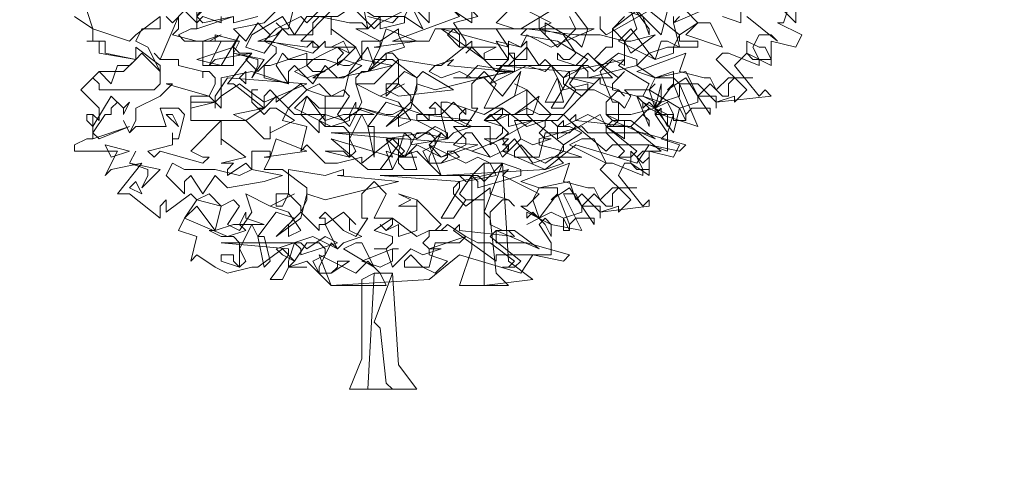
# Model space of a CAD drawing. Header units: millimetres. Extents: x 4234 to 4704, y 1542 to 2004.
# Tile 257 of 271: x 4571 to 4587, y 1844 to 1852. Entities that reach past the tile are written whole.
import ezdxf

# ---------------------------------------------------------------- set-up
doc = ezdxf.new("R2010")
doc.units = ezdxf.units.MM
doc.linetypes.add('DASHED', pattern=[19.05, 12.7, -6.35])
doc.layers.add('BOD', color=40, linetype='Continuous')
doc.layers.add('DIMENSIONS', color=7, linetype='Continuous')

# ---------------------------------------------------------------- blocks, each defined once
blk = doc.blocks.new('A$Cf9015526')
at = {"color": 116, "lineweight": 0, "true_color": 0x136734}
for points in [[(2.6649, 1.3991), (2.6427, 1.3324), (2.6204, 1.3324), (2.7093, 1.288), (2.6871, 1.2436), (2.5982, 1.2658), (2.5982, 1.177), (2.5094, 1.2214), (2.465, 1.177), (2.5538, 1.0659), (2.576, 1.0882), (2.5982, 1.0659), (2.3984, 1.0437), (2.3984, 1.0215), (2.3984, 1.0659), (2.3318, 1.0659), (2.3095, 1.1104), (2.2651, 1.1104), (2.3318, 0.9549), (2.1985, 0.9993), (2.1985, 1.0215), (2.1763, 0.9993), (2.2207, 0.9327), (2.2207, 0.8661), (2.1541, 0.8883), (2.1097, 0.8217), (1.8876, 0.8883), (1.7766, 0.7995), (1.3991, 0.7773), (1.3102, 0.8661), (1.2436, 0.8439), (1.2658, 0.8661), (1.2214, 0.9105), (1.1104, 0.8217), (1.1104, 0.8439), (1.0215, 0.8217), (0.9771, 0.8217), (0.9105, 0.8883), (0.8883, 0.8661), (0.9105, 0.9549), (0.8217, 0.9771), (0.8439, 1.0215), (0.9105, 1.0882), (0.8883, 1.1104), (0.7995, 1.0437), (0.7995, 1.0659), (0.7773, 1.0882), (0.755, 1.0659), (0.755, 1.0215), (0.644, 1.1104), (0.6218, 1.1104), (0.7106, 1.2214), (0.5774, 1.1992), (0.5552, 1.177), (0.5996, 1.2658), (0.4664, 1.2658), (0.4441, 1.288), (0.4886, 1.3102), (0.5108, 1.3102), (0.5108, 1.3991)], [(1.71, 1.3768), (1.7988, 1.3324), (1.7544, 1.3102), (1.821, 1.2436), (1.8876, 1.3102), (1.8654, 1.3546)], [(1.9764, 1.3546), (1.9764, 1.3102), (1.9986, 1.288), (2.1541, 1.3768), (2.2651, 1.288), (2.3318, 1.3324), (2.2873, 1.3768)], [(2.5094, 1.3546), (2.6204, 1.2658), (2.5982, 1.288), (2.5538, 1.288), (2.5316, 1.2436), (2.5538, 1.1992), (2.5538, 1.177), (2.4428, 1.2214), (2.4206, 1.2214), (2.3984, 1.1992), (2.5094, 1.0882), (2.465, 1.0437), (2.465, 1.0659), (2.3984, 1.0437), (2.3318, 1.1104), (2.3095, 1.1104), (2.2873, 1.1548), (2.1763, 1.1326), (2.1541, 1.0882), (2.1763, 1.0215), (2.2429, 1.1104), (2.2873, 0.9993), (2.2873, 0.9771), (2.2429, 0.9771), (2.2429, 0.9993), (2.2207, 1.0437), (2.1763, 1.0215), (2.1985, 0.9993), (2.1541, 1.0215), (2.1319, 0.9993), (2.1541, 1.0215), (2.1097, 1.0659), (2.1319, 1.0659), (2.1541, 1.1104), (2.0431, 1.177), (2.0653, 1.1992), (1.8654, 1.1548), (1.8432, 1.1326), (1.8432, 1.1104), (1.9098, 1.0659), (1.9764, 1.1326), (1.9764, 1.1104), (2.0431, 1.0882), (2.0653, 1.0659), (2.0431, 1.0882), (1.9986, 1.0437), (1.9986, 0.9993), (2.0431, 0.9771), (2.0875, 0.9771), (2.1763, 0.9105), (2.0209, 0.9771), (1.9986, 0.9549), (2.1097, 0.8661), (2.0875, 0.8439), (2.0431, 0.8439), (2.0653, 0.8661), (1.9986, 0.9327), (1.932, 0.9327), (1.9098, 0.9549), (1.7544, 0.9105), (1.7544, 0.8883), (1.8432, 0.8661), (1.7766, 0.8217), (1.7322, 0.8439), (1.6877, 0.8439), (1.6655, 0.8439), (1.6655, 0.8661), (1.6877, 0.8883), (1.7322, 0.8439), (1.7544, 0.8439), (1.7766, 0.9327), (1.8654, 0.9327), (1.8876, 0.9549), (1.8432, 0.9993), (1.821, 0.9771), (1.7766, 0.9771), (1.7988, 0.9993), (1.71, 1.0882), (1.71, 0.9993), (1.7322, 0.9771), (1.6433, 0.9549), (1.6433, 0.9993), (1.5989, 0.9771), (1.5767, 0.9993), (1.5989, 0.9771), (1.6211, 0.9993), (1.6211, 1.0215), (1.5545, 1.0215), (1.5989, 1.1104), (1.5545, 1.1548), (1.5101, 1.1104), (1.5101, 1.0215), (1.5323, 1.0215), (1.4879, 0.9549), (1.4435, 0.9771), (1.3768, 1.0437), (1.3546, 1.0215), (1.3768, 1.0215), (1.3768, 0.9993), (1.3546, 0.9993), (1.3546, 0.9771), (1.288, 1.0437), (1.3102, 1.0882), (1.3102, 1.1326), (1.2214, 1.1992), (1.1548, 1.1992), (1.177, 1.2436), (1.177, 1.2658), (1.1104, 1.2658), (1.1104, 1.1992), (1.0882, 1.2436), (1.0215, 1.177), (1.0215, 1.1992), (1.0437, 1.2214), (1.0215, 1.2436), (0.9993, 1.2436), (1.0882, 1.2436), (0.9993, 1.3102), (0.9993, 1.288), (0.9993, 1.3546)], [(0.9993, 1.3768), (0.8883, 1.2658), (0.9327, 1.2658), (0.9549, 1.2436), (0.9327, 1.2214), (0.7773, 1.2658), (0.755, 1.2658), (0.7328, 1.2658), (0.7995, 1.288), (0.8217, 1.3102), (0.7995, 1.3324), (0.8217, 1.3102), (0.8439, 1.3102), (0.8661, 1.3991)], [(1.0882, 1.3768), (1.1548, 1.3102), (1.177, 1.3324), (1.177, 1.3546), (1.177, 1.3324), (1.2658, 1.3768)], [(2.2651, 1.3546), (2.2429, 1.3324), (2.2651, 1.2436), (2.2207, 1.2658), (2.1985, 1.2658), (2.1763, 1.1992), (2.1541, 1.2214), (2.1097, 1.177), (2.1763, 1.1326), (2.2429, 1.1326), (2.2651, 1.1104), (2.2651, 1.0659), (2.1985, 1.0437), (2.1763, 1.0215), (2.1763, 0.9993), (2.2429, 0.9993), (2.2207, 0.9327), (2.1985, 0.9105), (2.2651, 0.8883), (2.2429, 0.8439), (2.1541, 0.8661), (2.1541, 0.7773), (2.0875, 0.8217), (2.0653, 0.8217), (2.0431, 0.7773), (2.1319, 0.6662), (2.1541, 0.6884), (2.1541, 0.6662), (1.9764, 0.644), (1.9764, 0.6218), (1.9764, 0.6662), (1.9098, 0.6662), (1.8876, 0.7106), (1.8432, 0.7106), (1.9098, 0.5774), (1.7988, 0.5996), (1.7766, 0.6218), (1.7544, 0.5996), (1.7988, 0.533), (1.7988, 0.4886), (1.7322, 0.4886), (1.6877, 0.4219), (1.4657, 0.4886), (1.3546, 0.3997), (0.9993, 0.3775), (0.9105, 0.4664), (0.8439, 0.4441), (0.8661, 0.4664), (0.8217, 0.5108), (0.7328, 0.4441), (0.7106, 0.4441), (0.6218, 0.4219), (0.5774, 0.4441), (0.5108, 0.4886), (0.4886, 0.4664), (0.5108, 0.5552), (0.4441, 0.5774), (0.4664, 0.6218), (0.5108, 0.6884), (0.4886, 0.7106), (0.3997, 0.644), (0.3997, 0.6662), (0.3997, 0.6884), (0.3775, 0.6662), (0.3775, 0.6218), (0.2665, 0.7106), (0.2221, 0.7106), (0.3109, 0.8217), (0.1999, 0.7995), (0.1777, 0.7773), (0.2221, 0.8661), (0.0666, 0.8661), (0.0666, 0.8883), (0.111, 0.9105), (0.1332, 0.9105), (0.1332, 0.9993), (0.1554, 0.9771), (0.1554, 0.9993), (0.1554, 1.0215), (0.0888, 1.0882), (0.1554, 1.1548), (0.2443, 1.1548), (0.2887, 1.1992), (0.1554, 1.2214), (0.1554, 1.2658), (0.111, 1.2658), (0.1332, 1.2658), (0.1332, 1.3102), (0.0666, 1.3546)], [(1.4435, 1.3768), (1.5101, 1.3324), (1.5101, 1.3768)], [(1.6433, 1.3768), (1.5989, 1.3324), (1.6655, 1.3102), (1.4435, 1.3102), (1.4213, 1.288), (1.4657, 1.2436), (1.5989, 1.2436), (1.5545, 1.2214), (1.5545, 1.1992), (1.5989, 1.1548), (1.6433, 1.1992), (1.6433, 1.2214), (1.6655, 1.2214), (1.6655, 1.1548), (1.5989, 1.1548), (1.5101, 1.2436), (1.4879, 1.2214), (1.5101, 1.2436), (1.5101, 1.2658), (1.3991, 1.177), (1.3768, 1.177), (1.3546, 1.1548), (1.3991, 1.1326), (1.4657, 1.1548), (1.5101, 1.1326), (1.5545, 1.1326), (1.6211, 1.0659), (1.6877, 1.1548), (1.6655, 1.0659), (1.5545, 0.9993), (1.4213, 1.0437), (1.3991, 1.0437), (1.3991, 0.9993), (1.3102, 0.9993), (1.3102, 0.9771), (1.3991, 0.9327), (1.3546, 0.8883), (1.3991, 0.8439), (1.4879, 0.8883), (1.4879, 0.9105), (1.4435, 0.9549), (1.5767, 0.9549), (1.5767, 0.9105), (1.5767, 0.8883), (1.7322, 0.9771), (1.8432, 0.8883), (1.9098, 0.9327), (1.8654, 0.9549), (1.8432, 0.9549), (1.821, 0.9549), (1.8432, 0.9771), (1.8432, 0.9549), (1.932, 0.9993), (2.0209, 0.9549), (2.0431, 0.9771), (2.0431, 1.0437), (1.9542, 1.0882), (1.932, 1.0882), (1.9542, 1.1104), (1.8654, 1.1326), (2.0209, 1.1326), (1.932, 1.2214), (1.8876, 1.177), (1.821, 1.1992), (1.821, 1.2214), (1.8432, 1.1992), (1.8654, 1.1992), (1.8876, 1.2214), (1.8432, 1.288), (1.7544, 1.3102), (1.71, 1.3102), (1.6877, 1.3102), (1.7988, 1.3768)], [(1.7544, 1.3546), (1.7544, 1.3102), (1.7766, 1.288), (1.7766, 1.3102), (1.7766, 1.3324), (1.8876, 1.2658), (1.9098, 1.2436), (1.932, 1.3102), (1.8654, 1.3991)], [(2.2207, 1.3768), (2.1985, 1.288), (2.1097, 1.3768), (2.0209, 1.3102), (2.0209, 1.2436), (1.9986, 1.2436), (1.9542, 1.1992), (2.0431, 1.1326), (2.0653, 1.1548), (2.0209, 1.1104), (2.0209, 1.0882), (2.1097, 1.0659), (2.1541, 0.9549), (2.1541, 0.9771), (2.1319, 0.9993), (2.0875, 0.9549), (2.1985, 0.8661), (2.1763, 0.8661), (2.1319, 0.8661), (2.1097, 0.8439), (2.1319, 0.7995), (2.1319, 0.7773), (2.0209, 0.8217), (1.9986, 0.8217), (1.9764, 0.7995), (2.0875, 0.6884), (2.0431, 0.644), (2.0431, 0.6662), (1.9764, 0.644), (1.9098, 0.7106), (1.8876, 0.6884), (1.8654, 0.755), (1.7544, 0.7328), (1.7322, 0.6884), (1.7544, 0.6218), (1.821, 0.7106), (1.8654, 0.5996), (1.8654, 0.5774), (1.8432, 0.5774), (1.8432, 0.6218), (1.7988, 0.644), (1.7544, 0.6218), (1.7766, 0.5996), (1.7544, 0.6218), (1.71, 0.5996), (1.7544, 0.6218), (1.6877, 0.6662), (1.71, 0.6662), (1.7544, 0.7106), (1.6211, 0.7773), (1.6433, 0.7995), (1.4657, 0.755), (1.4435, 0.7328), (1.4435, 0.7106), (1.4879, 0.6662), (1.5767, 0.7328), (1.5767, 0.7106), (1.6433, 0.6884), (1.6655, 0.6662), (1.6433, 0.6884), (1.6211, 0.6884), (1.5767, 0.644), (1.5767, 0.5996), (1.6211, 0.5774), (1.6655, 0.5774), (1.7544, 0.5108), (1.5989, 0.5774), (1.5767, 0.5552), (1.6877, 0.4664), (1.6655, 0.4441), (1.6211, 0.4441), (1.6433, 0.4441), (1.6655, 0.4664), (1.5767, 0.533), (1.5323, 0.533), (1.4879, 0.5552), (1.3546, 0.5108), (1.3546, 0.4886), (1.4213, 0.4664), (1.3768, 0.4219), (1.3324, 0.4441), (1.288, 0.4441), (1.2658, 0.4441), (1.2658, 0.4664), (1.288, 0.4886), (1.3324, 0.4441), (1.3546, 0.4441), (1.3768, 0.533), (1.4657, 0.533), (1.4879, 0.5552), (1.4213, 0.5996), (1.3991, 0.5774), (1.3768, 0.5774), (1.3991, 0.5996), (1.3102, 0.6884), (1.3102, 0.5996), (1.3102, 0.5774), (1.2436, 0.5552), (1.2436, 0.5996), (1.1992, 0.5774), (1.177, 0.5996), (1.1992, 0.5774), (1.2214, 0.5996), (1.2214, 0.6218), (1.1548, 0.6218), (1.1992, 0.7106), (1.1548, 0.755), (1.1104, 0.7106), (1.1104, 0.6218), (1.1326, 0.6218), (1.0882, 0.5552), (1.0437, 0.5774), (0.9771, 0.644), (0.9549, 0.6218), (0.9771, 0.6218), (0.9771, 0.5996), (0.9549, 0.5996), (0.9549, 0.5774), (0.8883, 0.644), (0.9105, 0.6884), (0.9105, 0.7328), (0.8217, 0.7995), (0.755, 0.7995), (0.7773, 0.8439), (0.7773, 0.8661), (0.7106, 0.8661), (0.7106, 0.7995), (0.6884, 0.8217), (0.6218, 0.7773), (0.6218, 0.7995), (0.644, 0.8217), (0.6218, 0.8217), (0.5996, 0.8217), (0.6884, 0.8439), (0.5996, 0.9105), (0.5996, 0.8883), (0.5996, 0.9327), (0.5996, 0.9549), (0.5996, 0.9771), (0.4886, 0.8661), (0.533, 0.8439), (0.5552, 0.8439), (0.533, 0.8217), (0.3775, 0.8661), (0.3553, 0.8439), (0.3331, 0.8661), (0.4219, 0.8883), (0.4219, 0.9105), (0.4219, 0.9327), (0.4219, 0.9105), (0.4441, 0.9105), (0.4664, 0.9993), (0.4441, 1.0215), (0.3775, 1.0215), (0.3997, 0.9549), (0.2887, 0.9549), (0.2665, 0.9327), (0.2443, 0.9771), (0.2665, 0.9327), (0.2887, 0.9771), (0.2887, 1.0215), (0.3775, 1.0659), (0.4219, 1.1104), (0.3997, 1.1104), (0.5552, 1.0659), (0.5774, 1.1104), (0.5774, 1.1326), (0.5552, 1.1548), (0.533, 1.1548), (0.533, 1.1326), (0.533, 1.1548), (0.4441, 1.177), (0.4441, 1.1992), (0.3775, 1.1992), (0.3553, 1.2214), (0.3775, 1.1992), (0.4441, 1.3546), (0.4441, 1.3324), (0.4441, 1.3102), (0.4219, 1.288), (0.5108, 1.2658), (0.533, 1.2658), (0.5996, 1.288), (0.5552, 1.2658), (0.533, 1.2658), (0.533, 1.2436), (0.533, 1.177), (0.644, 1.177), (0.644, 1.2436), (0.6662, 1.2214), (0.7106, 1.2214), (0.6884, 1.1992), (0.7328, 1.1548), (0.7995, 1.2214), (0.7995, 1.2436), (0.755, 1.2658), (0.7773, 1.288), (0.7328, 1.3324), (0.6884, 1.2658), (0.644, 1.3102), (0.755, 1.3324), (0.8217, 1.3991)], [(0.9993, 1.4213), (0.9105, 1.3324), (0.8883, 1.3546), (0.7995, 1.3102), (0.755, 1.2658), (0.9105, 1.2436), (0.9327, 1.2658), (0.9327, 1.2436), (0.9549, 1.2436), (0.9771, 1.2658), (0.9771, 1.2436), (0.9993, 1.2436), (1.0437, 1.2658), (1.0659, 1.2214), (1.0215, 1.2436), (0.9771, 1.2214), (0.9327, 1.1992), (0.9105, 1.177), (0.9327, 1.1548), (0.9771, 1.1548), (0.9105, 1.1326), (0.8661, 1.1548), (0.9105, 1.177), (0.9105, 1.2214), (0.7773, 1.177), (0.755, 1.177), (0.755, 1.1326), (0.8439, 1.1104), (0.7106, 1.1548), (0.5996, 1.1326), (0.5996, 1.0215), (0.5552, 1.0659), (0.4886, 1.0659), (0.4886, 0.9771), (0.6884, 0.9771), (0.755, 0.9105), (0.7773, 0.9105), (0.7773, 0.9549), (0.7773, 0.9327), (0.8661, 0.9771), (0.7995, 1.0215), (0.7773, 1.0215), (0.755, 0.9993), (0.7106, 1.0437), (0.7106, 1.0882), (0.7328, 1.0882), (0.7106, 1.0882), (0.7106, 1.0437), (0.7328, 1.0215), (0.755, 1.0215), (0.7995, 1.0659), (0.8661, 0.9993), (0.9771, 0.9993), (0.9771, 1.0659), (1.0215, 1.0659), (1.0437, 1.0659), (1.0659, 1.1548), (1.1326, 1.2436), (1.1548, 1.177), (1.1548, 1.1992), (1.1326, 1.1548), (1.1104, 1.1548), (1.0882, 1.1326), (1.0882, 1.1104), (1.1548, 1.1104), (1.2436, 1.1992), (1.2214, 1.2214), (1.1992, 1.2214), (1.2658, 1.2436), (1.2436, 1.288), (1.2436, 1.3102), (1.177, 1.2658), (1.0882, 1.3102), (1.1326, 1.3102), (1.1104, 1.4213)], [(1.1326, 1.3546), (1.2214, 1.3324), (1.2436, 1.3546)], [(2.6871, 1.4213), (2.6871, 1.3324), (2.5982, 1.4213)], [(2.4872, 1.3768), (2.4872, 1.3324), (2.4206, 1.3546)], [(2.3984, 1.3991), (2.2429, 1.3324), (2.2429, 1.3546)], [(2.0875, 1.3768), (2.1097, 1.3102), (2.0653, 1.2658), (2.0209, 1.3102), (2.0653, 1.3546)], [(0.7328, 1.3546), (0.644, 1.3324), (0.644, 1.3546)], [(0.5996, 1.3546), (0.5996, 1.3324), (0.533, 1.3546), (0.5108, 1.3324), (0.4664, 1.3768), (0.4219, 1.3324), (0.3997, 1.3546)], [(0.3775, 1.3546), (0.3775, 1.3324), (0.3775, 1.3102), (0.3109, 1.3102), (0.2887, 1.2658), (0.3331, 1.2436), (0.3775, 1.1548), (0.3775, 1.1326), (0.3775, 1.1104), (0.3553, 1.0882), (0.1554, 1.0882), (0.1554, 1.1104), (0.1332, 1.1326), (0.1554, 1.1548), (0.1999, 1.1104), (0.2221, 1.177), (0.2665, 1.177), (0.2887, 1.1992), (0.1777, 1.2214), (0.1777, 1.2658), (0.111, 1.2658), (0.1332, 1.2658), (0.1332, 1.3102), (0.0666, 1.3546)], [(0.111, 1.3768), (0.1332, 1.3102), (0.2665, 1.2658), (0.2887, 1.288), (0.3775, 1.3546)]]:
    blk.add_lwpolyline(points, dxfattribs=at)
for points in [[(1.4435, 1.4435), (1.5323, 1.3546), (1.4435, 1.3324), (1.4879, 1.2658), (1.4879, 1.2436), (1.4657, 1.2436), (1.4657, 1.288), (1.4435, 1.3102), (1.3768, 1.3102), (1.3546, 1.2658), (1.2214, 1.2658), (1.4657, 1.3546), (1.4435, 1.3768), (1.3768, 1.3768), (1.3991, 1.3768), (1.3991, 1.4213), (1.3768, 1.4213), (1.3324, 1.4435), (1.288, 1.4657), (1.3102, 1.5101), (1.3768, 1.4435)], [(0.644, 1.4435), (0.6218, 1.4213), (0.6218, 1.4435), (0.5996, 1.4435), (0.5996, 1.3991), (0.5774, 1.4213), (0.5108, 1.3546), (0.533, 1.3324), (0.644, 1.3546), (0.5108, 1.3102), (0.5108, 1.4213), (0.5108, 1.3991), (0.5108, 1.3768), (0.5108, 1.3546), (0.5774, 1.4657), (0.6218, 1.4435)], [(1.5101, 1.4435), (1.5989, 1.3991), (1.6211, 1.3991), (1.6655, 1.4435), (1.7322, 1.3991), (1.9098, 1.3991), (1.71, 1.3768), (1.5767, 1.3991), (1.5101, 1.4435), (1.4435, 1.3768), (1.3768, 1.3991), (1.3546, 1.3768), (1.3546, 1.3324), (1.288, 1.3991), (1.3102, 1.4657), (1.3546, 1.4213)], [(2.1541, 1.3102), (2.1541, 1.288), (2.1319, 1.3546), (2.0653, 1.3768), (2.0431, 1.4213), (1.9986, 1.4213), (2.1097, 1.4435), (2.0875, 1.3991)], [(1.2658, 1.3546), (1.2658, 1.3324), (1.177, 1.3102), (1.177, 1.3324), (1.177, 1.3546), (1.1326, 1.3102), (1.1104, 1.3324), (1.0659, 1.3324), (0.9549, 1.3546), (0.9327, 1.3324), (0.9327, 1.288), (0.8439, 1.288), (0.8217, 1.3102), (0.755, 1.2214), (0.6884, 1.2436), (0.7106, 1.288), (0.8217, 1.3546), (0.8661, 1.288), (0.9105, 1.3546), (1.0215, 1.3546), (1.0882, 1.3991), (1.1548, 1.3546)], [(1.2658, 1.3546), (1.288, 1.3991), (1.3324, 1.3102)], [(2.4206, 1.2436), (2.2873, 1.288), (2.3318, 1.3324), (2.3762, 1.3324)], [(0.5108, 1.1992), (0.644, 1.2436), (0.6662, 1.288), (0.5996, 1.177)], [(0.5774, 1.2658), (0.5774, 1.288), (0.6662, 1.2658)], [(1.1548, 1.2436), (1.177, 1.2436), (1.1992, 1.3102), (1.3102, 1.2658)], [(1.7988, 1.2436), (1.71, 1.288), (1.6877, 1.2436), (1.5989, 1.2658), (1.6433, 1.1992), (1.6211, 1.1992), (1.5545, 1.1992), (1.3991, 1.3102), (1.6433, 1.2436), (1.5989, 1.3102), (1.6877, 1.3102), (1.9542, 1.3102)], [(1.9764, 1.288), (2.0653, 1.2658), (2.0875, 1.2658), (2.1763, 1.288), (2.0875, 1.2214), (2.0653, 1.2658), (2.0653, 1.177), (2.0209, 1.1992), (1.9764, 1.1548), (2.0209, 1.0437), (2.0431, 1.0437), (2.0653, 1.0215), (2.0875, 1.0659), (2.0653, 1.0882), (2.1541, 1.0882), (2.1763, 1.1104), (2.1541, 1.0882), (2.2651, 1.0215), (2.2429, 0.9327), (2.1763, 1.0215), (2.0875, 0.9993), (2.0653, 0.9993), (2.0209, 0.9993), (1.9986, 0.9993), (2.0209, 0.9771), (2.0653, 0.9771), (2.0653, 0.9105), (1.9986, 0.9549), (1.9764, 0.9993), (1.821, 0.9105), (1.821, 0.9549), (1.7988, 0.9771), (1.6655, 0.9771), (1.6877, 0.9105), (1.6433, 0.8661), (1.6211, 0.9105), (1.6433, 0.9327), (1.5989, 0.9771), (1.5545, 0.9771), (1.5767, 0.9993), (1.6655, 0.9993), (1.71, 1.0215), (1.7544, 0.9993), (1.8432, 0.9993), (1.932, 1.0882), (1.932, 1.1104), (1.8432, 1.0882), (1.7988, 1.177), (1.7766, 1.1548), (1.71, 1.177), (1.5767, 1.1104), (1.6211, 1.177), (1.6433, 1.177), (1.71, 1.2436), (1.7544, 1.177), (1.7766, 1.1992), (1.8432, 1.1326), (1.8876, 1.1548), (1.932, 1.1992), (1.821, 1.2658), (1.6877, 1.288), (1.71, 1.3102), (1.8876, 1.288)], [(2.0875, 1.3102), (2.1541, 1.2214), (2.2207, 1.2436), (2.2429, 1.2436), (2.2651, 1.288), (2.2651, 1.2658), (2.3318, 1.2658), (2.3318, 1.2436), (2.2429, 1.2436), (2.2429, 1.2214), (2.1763, 1.1992), (2.0431, 1.2658)], [(0.755, 1.1992), (0.7106, 1.1326), (0.7328, 1.177), (0.7328, 1.1992), (0.644, 1.2214), (0.6662, 1.2658), (0.644, 1.2214)], [(1.71, 1.2658), (1.71, 1.1992), (1.6655, 1.1992), (1.6433, 1.2214), (1.6433, 1.2658), (1.6877, 1.2436)], [(2.576, 1.2436), (2.5982, 1.1992), (2.5316, 1.1992), (2.5094, 1.2214), (2.5094, 1.2658), (2.5538, 1.2436)], [(0.3775, 1.1548), (0.3553, 1.177), (0.3109, 1.2214), (0.2887, 1.1992), (0.2887, 1.2436), (0.3775, 1.177)], [(0.9771, 1.1992), (1.0437, 1.177), (1.0659, 1.177), (1.1104, 1.1992), (1.2214, 1.177), (1.1326, 1.1548), (1.0215, 1.1326), (0.9771, 1.177), (0.9327, 1.1104), (0.8661, 1.177), (0.8439, 1.1548), (0.8439, 1.1104), (0.7995, 1.177), (0.8217, 1.2214), (0.8439, 1.1992)], [(1.1326, 1.1548), (1.1992, 1.2214), (1.1992, 1.1992)], [(2.1097, 1.177), (1.932, 1.1326), (1.932, 1.1548), (1.9098, 1.177), (1.8654, 1.1104), (1.8876, 1.0882), (1.9542, 1.0882), (1.8876, 1.0882), (1.8432, 1.0215), (1.7988, 1.0215), (1.8654, 1.1326), (1.8654, 1.1548), (1.5989, 1.177), (1.932, 1.177), (1.9542, 1.1548), (2.0431, 1.2214), (2.1097, 1.1992)], [(2.354, 1.1326), (2.3762, 1.1326), (2.3984, 1.0882), (2.4428, 1.1326), (2.5316, 1.1326), (2.465, 1.1326), (2.4428, 1.1104), (2.4428, 1.0659), (2.4206, 1.0659), (2.3762, 1.1104), (2.3318, 1.0659), (2.3762, 0.9993), (2.3762, 1.0215), (2.3095, 1.0215), (2.2873, 0.9993), (2.2873, 0.9771), (2.2651, 1.0215), (2.3318, 1.0437), (2.3318, 1.0659), (2.2873, 1.1326), (2.2207, 1.0882), (2.2429, 1.1104), (2.2429, 1.1548), (2.1763, 1.1326), (2.1097, 1.1548), (2.2873, 1.2214), (2.2651, 1.1548)], [(1.0437, 1.1326), (0.9327, 1.1326), (1.0437, 1.1992), (1.1104, 1.177)], [(1.4213, 1.177), (1.6433, 1.1548), (1.3768, 1.0882), (1.3102, 1.1104), (1.288, 1.0215), (1.1992, 0.9549), (1.288, 1.0437), (1.288, 1.0659), (1.2436, 1.1104), (1.1992, 1.0659), (1.1992, 1.1104), (1.2436, 1.1104), (1.2436, 1.1992), (1.3768, 1.177), (1.4435, 1.1992)], [(0.6884, 1.1104), (0.6662, 1.1326), (0.6884, 1.1548)], [(1.3324, 1.1548), (1.4435, 1.0882), (1.2436, 1.0659), (1.1992, 1.0882), (1.2658, 1.1548), (1.3102, 1.1326)], [(1.5323, 1.1326), (1.4435, 1.1326), (1.4879, 1.1326), (1.5323, 1.177), (1.6655, 1.1548)], [(0.755, 1.0437), (0.6662, 1.1104), (0.5996, 1.0659), (0.5774, 1.0437), (0.5774, 1.0215), (0.5774, 1.0437), (0.4886, 1.0215), (0.4886, 1.0437), (0.5774, 1.0437), (0.5774, 1.0659), (0.6218, 1.1326), (0.9105, 1.1104)], [(1.0437, 1.0882), (1.0659, 1.0659), (1.0215, 0.9993), (1.0659, 0.9549), (1.1104, 1.0437), (1.0882, 1.1104), (1.177, 1.0659), (1.2658, 1.1104), (1.177, 1.0659), (1.2436, 1.0437), (1.288, 0.9771), (1.2436, 0.9549), (1.2436, 0.9993), (1.2658, 1.0215), (1.1992, 1.0437), (1.1326, 0.9549), (1.1548, 0.9549), (1.1548, 0.8439), (1.1326, 0.9549), (1.1104, 0.9993), (1.0659, 0.9105), (1.0882, 0.8661), (1.0659, 0.8439), (0.9771, 0.8661), (0.9993, 0.8661), (1.0437, 0.8661), (1.0659, 0.8439), (1.0659, 0.9327), (1.0437, 0.9549), (0.9771, 0.9549), (0.9549, 0.9771), (0.9771, 0.9549), (0.9771, 1.0659), (0.9105, 1.0882), (0.9549, 1.1104), (0.9993, 1.0659)], [(1.71, 1.0659), (1.71, 1.0882), (1.6655, 1.0659), (1.71, 1.0882), (1.6655, 1.1104), (1.71, 1.0882)], [(1.7766, 1.0437), (1.821, 1.1326), (1.8432, 1.0437)], [(2.1763, 1.0437), (2.1319, 1.0659), (2.1985, 1.0437), (2.1985, 1.1104), (2.1763, 1.0215)], [(0.2665, 1.0437), (0.2443, 0.9993), (0.2443, 1.0215), (0.2221, 1.0437), (0.1999, 1.0215), (0.1999, 0.9993), (0.1777, 0.9993), (0.1332, 0.9327), (0.1554, 0.9105), (0.2665, 0.9549), (0.1332, 0.9105), (0.1332, 0.9993), (0.111, 0.9993), (0.111, 0.9771), (0.1332, 0.9549), (0.1999, 1.0659), (0.2443, 1.0215)], [(0.9105, 1.0659), (0.9771, 0.9771), (1.0437, 0.9993), (1.0659, 0.9993), (1.0882, 1.0437), (1.0882, 1.0215), (1.1548, 0.9993), (1.0659, 0.9993), (1.0659, 0.9771), (0.9993, 0.9549), (0.8661, 1.0215)], [(1.1104, 1.0215), (1.1992, 0.9993), (1.2214, 0.9993), (1.2658, 1.0215), (1.3324, 0.9993), (1.5101, 0.9771), (1.3102, 0.9771), (1.177, 0.9993), (1.1104, 1.0215), (1.0437, 0.9771), (0.9771, 0.9993), (0.9549, 0.9771), (0.9549, 0.9327), (0.8883, 0.9993), (0.9105, 1.0659), (0.9549, 1.0215)], [(1.4879, 1.0215), (1.4657, 0.9993), (1.4657, 0.9771), (1.5101, 0.9549), (1.4435, 0.9327), (1.4213, 0.9105), (1.3991, 0.9993), (1.4435, 1.0437), (1.4879, 0.9993)], [(1.6655, 0.9993), (1.7544, 1.0659), (1.7322, 0.9993)], [(2.2207, 0.9549), (2.1985, 0.9993), (2.1541, 1.0437), (2.1319, 1.0215), (2.1319, 1.0437), (2.2207, 0.9993)], [(0.6884, 0.9771), (0.644, 0.9993), (0.755, 1.0215)], [(1.7766, 0.9771), (1.821, 0.9771), (1.7766, 0.9771), (1.7766, 0.9549), (1.7544, 0.9327), (1.7766, 0.9105), (1.7988, 0.9105), (1.7322, 0.8883), (1.6877, 0.9105), (1.6211, 0.8439), (1.5989, 0.8883), (1.5545, 0.9105), (1.5989, 0.9105), (1.6211, 0.9327), (1.6211, 0.9549), (1.5545, 0.9771), (1.6211, 1.0215), (1.71, 0.9549)], [(0.4441, 0.9549), (0.3997, 0.9993), (0.4219, 0.9993)], [(2.0875, 0.9549), (2.0653, 0.9549), (2.0209, 0.9549), (1.9986, 0.9549), (1.9986, 0.9327), (2.1319, 0.9327), (2.2873, 0.8883), (2.2651, 0.8661), (2.1541, 0.8883), (2.0209, 0.8883), (1.9986, 0.8661), (1.8654, 0.9771), (1.8876, 0.9993), (1.8876, 0.9771)], [(1.4213, 0.9105), (1.288, 0.8883), (1.288, 0.9105), (1.2658, 0.9327), (1.2436, 0.8661), (1.2436, 0.8439), (1.3102, 0.8439), (1.2436, 0.8439), (1.2214, 0.7995), (1.177, 0.7995), (1.2436, 0.8883), (1.2436, 0.9105), (0.9993, 0.9327), (1.288, 0.9327), (1.3102, 0.9105), (1.3768, 0.9549), (1.4213, 0.9327)], [(1.3991, 0.9327), (1.3546, 0.8439), (1.3546, 0.8217), (1.3991, 0.8217), (1.4213, 0.8439), (1.4213, 0.8661), (1.4435, 0.8661), (1.4657, 0.8439), (1.3991, 0.8217), (1.3546, 0.8217), (1.3324, 0.8661), (1.3768, 0.8883), (1.3768, 0.9105), (1.3546, 0.9327), (1.3102, 0.9327), (1.2658, 0.8439), (1.2214, 0.8883), (1.1992, 0.9105), (1.3324, 0.9327), (1.4213, 0.9105)], [(1.5767, 0.8439), (1.4435, 0.8883), (1.4879, 0.9327), (1.5101, 0.9327)], [(0.755, 0.8439), (0.7773, 0.8439), (0.7995, 0.9105), (0.9105, 0.8661)], [(1.3991, 0.8439), (1.3102, 0.8883), (1.2658, 0.8439), (1.1992, 0.8661), (1.2214, 0.7995), (1.1326, 0.7995), (0.9993, 0.9105), (1.2214, 0.8439), (1.1992, 0.9105), (1.2658, 0.9105), (1.5323, 0.8883)], [(1.6433, 0.9105), (1.6211, 0.8883), (1.6433, 0.8883), (1.6433, 0.8661), (1.6211, 0.8661), (1.5767, 0.8439), (1.5101, 0.8661), (1.6211, 0.9105)], [(1.6655, 0.9105), (1.7322, 0.8217), (1.7988, 0.8439), (1.821, 0.8439), (1.8432, 0.8883), (1.8432, 0.8661), (1.9098, 0.8439), (1.821, 0.8439), (1.8432, 0.8217), (1.7766, 0.7995), (1.6211, 0.8661)], [(1.9986, 0.8217), (1.8654, 0.8883), (1.9098, 0.9105), (1.9542, 0.9105)], [(0.1999, 0.8439), (0.1777, 0.8883), (0.2665, 0.8661)], [(0.3775, 0.7995), (0.3109, 0.7328), (0.3331, 0.7773), (0.3331, 0.7995), (0.2665, 0.8217), (0.2887, 0.8661), (0.2665, 0.8217)], [(1.288, 0.8661), (1.3102, 0.7995), (1.2658, 0.7995), (1.2436, 0.8217), (1.2436, 0.8661), (1.2658, 0.8439)], [(1.5323, 0.8439), (1.5767, 0.8217), (1.5989, 0.7773), (1.4879, 0.755), (1.4657, 0.7773), (1.4435, 0.7773), (1.3991, 0.7773), (1.3546, 0.8883), (1.4879, 0.8217)], [(2.1541, 0.8439), (2.1541, 0.7995), (2.1097, 0.7995), (2.0875, 0.8217), (2.0875, 0.8661), (2.1319, 0.8217)], [(0.5774, 0.7995), (0.6662, 0.7773), (0.7106, 0.7995), (0.8217, 0.7773), (0.755, 0.755), (0.6218, 0.7328), (0.5774, 0.7773), (0.533, 0.7106), (0.4886, 0.7773), (0.4664, 0.755), (0.4664, 0.7106), (0.3997, 0.7773), (0.4219, 0.8217), (0.4664, 0.7995)], [(1.0215, 0.7773), (1.2436, 0.755), (0.9771, 0.6884), (0.9105, 0.7106), (0.8883, 0.6218), (0.7995, 0.5552), (0.8883, 0.644), (0.8883, 0.6662), (0.8439, 0.7106), (0.8217, 0.6662), (0.7995, 0.6662), (0.7995, 0.7106), (0.8439, 0.7106), (0.8439, 0.7995), (0.9771, 0.7773), (1.0437, 0.7995), (1.0437, 0.7773)], [(1.6877, 0.7773), (1.5323, 0.7328), (1.5323, 0.755), (1.5101, 0.7773), (1.4657, 0.7106), (1.4879, 0.6884), (1.5545, 0.6884), (1.4879, 0.6884), (1.4435, 0.6218), (1.3991, 0.6218), (1.4657, 0.7328), (1.4657, 0.755), (1.177, 0.7773), (1.5323, 0.7773), (1.5545, 0.755), (1.6211, 0.8217), (1.6877, 0.7995)], [(1.5545, 0.644), (1.5767, 0.6218), (1.5989, 0.4219), (1.6433, 0.3775), (1.5101, 0.3775), (1.4657, 0.3775), (1.5101, 0.5108), (1.5101, 0.7773), (1.5545, 0.8217), (1.6211, 0.8217)], [(1.7322, 0.3997), (1.5545, 0.3775), (1.5545, 0.8217), (1.6211, 0.8217), (1.6433, 0.4664)], [(1.932, 0.7328), (1.9542, 0.7328), (1.9764, 0.6884), (2.0209, 0.7328), (2.1097, 0.7328), (2.0431, 0.7328), (2.0209, 0.7106), (2.0209, 0.6662), (1.9986, 0.6662), (1.9542, 0.7106), (1.9098, 0.6662), (1.9542, 0.5996), (1.9542, 0.6218), (1.8876, 0.6218), (1.8654, 0.5996), (1.8654, 0.5774), (1.8432, 0.6218), (1.9098, 0.644), (1.9098, 0.6662), (1.8654, 0.7328), (1.7988, 0.6884), (1.821, 0.7106), (1.821, 0.7328), (1.7544, 0.7328), (1.6877, 0.755), (1.8654, 0.8217), (1.8432, 0.755)], [(0.3109, 0.7106), (0.2665, 0.7328), (0.2887, 0.755)], [(0.644, 0.6884), (0.6662, 0.6662), (0.6218, 0.5996), (0.6662, 0.5774), (0.7106, 0.644), (0.6884, 0.7106), (0.7773, 0.6662), (0.8661, 0.7106), (0.7773, 0.6662), (0.8439, 0.644), (0.8883, 0.5774), (0.8439, 0.5552), (0.8439, 0.5996), (0.8661, 0.6218), (0.7995, 0.644), (0.7328, 0.5552), (0.755, 0.5552), (0.7773, 0.4664), (0.755, 0.4441), (0.7328, 0.5552), (0.7106, 0.5996), (0.6662, 0.5108), (0.6884, 0.4664), (0.6662, 0.4441), (0.5996, 0.4664), (0.5996, 0.4886), (0.644, 0.4886), (0.644, 0.4664), (0.6662, 0.4441), (0.6662, 0.533), (0.644, 0.5552), (0.5996, 0.5552), (0.5552, 0.5774), (0.5774, 0.5774), (0.5996, 0.6662), (0.5108, 0.6884), (0.5552, 0.7106), (0.5996, 0.6662)], [(1.3102, 0.6662), (1.2436, 0.6662), (1.288, 0.6884), (1.2436, 0.7106), (1.3102, 0.6884)], [(0.5108, 0.6662), (0.5774, 0.5774), (0.644, 0.5996), (0.6662, 0.5996), (0.6884, 0.644), (0.6884, 0.6218), (0.755, 0.5996), (0.6662, 0.5996), (0.6884, 0.5774), (0.6218, 0.5552), (0.4664, 0.6218)], [(1.0659, 0.6218), (1.0659, 0.5996), (1.0659, 0.5774), (1.1104, 0.5552), (1.0437, 0.533), (1.0215, 0.5108), (0.9771, 0.5996), (1.0437, 0.644), (1.0882, 0.5996)], [(1.7988, 0.5552), (1.7766, 0.5996), (1.7322, 0.644), (1.71, 0.6218), (1.71, 0.644), (1.7988, 0.5996)], [(1.3546, 0.5774), (1.4213, 0.5774), (1.3546, 0.5774), (1.3546, 0.5552), (1.3324, 0.533), (1.3546, 0.5108), (1.3991, 0.5108), (1.3324, 0.4886), (1.288, 0.5108), (1.2214, 0.4441), (1.1992, 0.5108), (1.1548, 0.5108), (1.1992, 0.5108), (1.2214, 0.533), (1.2214, 0.5552), (1.1548, 0.5774), (1.2214, 0.6218), (1.3102, 0.5552)], [(1.6655, 0.5552), (1.6433, 0.5774), (1.5989, 0.5774), (1.5989, 0.5552), (1.5989, 0.533), (1.71, 0.533), (1.8654, 0.4886), (1.8432, 0.4664), (1.7322, 0.4886), (1.5989, 0.4886), (1.5989, 0.4664), (1.4435, 0.5774), (1.4657, 0.5996), (1.4657, 0.5774)], [(1.0215, 0.533), (0.8883, 0.4886), (0.8883, 0.5108), (0.8661, 0.533), (0.8439, 0.4664), (0.8439, 0.4441), (0.9105, 0.4441), (0.8439, 0.4441), (0.8217, 0.3997), (0.7773, 0.3997), (0.8439, 0.4886), (0.8439, 0.5108), (0.5996, 0.533), (0.8883, 0.533), (0.9105, 0.5108), (0.9771, 0.5552)], [(0.9993, 0.533), (0.9549, 0.4441), (0.9549, 0.4219), (0.9993, 0.4219), (1.0215, 0.4441), (1.0215, 0.4664), (1.0437, 0.4664), (1.0659, 0.4664), (0.9993, 0.4219), (0.9549, 0.4219), (0.9327, 0.4664), (0.9771, 0.4886), (0.9771, 0.5108), (0.9549, 0.533), (0.9105, 0.533), (0.8661, 0.4664), (0.8217, 0.4886), (0.7995, 0.5108), (0.9327, 0.5552), (1.0215, 0.5108)], [(1.1548, 0.4441), (1.0437, 0.5108), (1.0882, 0.533), (1.1104, 0.533)], [(1.2214, 0.5108), (1.2214, 0.4886), (1.2214, 0.4664), (1.177, 0.4441), (1.1104, 0.4664), (1.2214, 0.5108), (1.2436, 0.5108)]]:
    blk.add_lwpolyline(points, close=True, dxfattribs=at)
at = {"color": 97, "lineweight": 0, "true_color": 0x397239}
blk.add_lwpolyline([(1.1326, 0.4664), (1.177, 0.4219), (1.1992, 0.3775), (1.0659, 0.3775), (1.0437, 0.3775), (0.9993, 0.3775), (0.9549, 0.4886), (1.0882, 0.4219)], close=True, dxfattribs=at)
at = {"color": 32, "lineweight": 0, "true_color": 0xb85b00}
blk.add_lwpolyline([(1.1548, 0.2443), (1.177, 0.2221), (1.1992, 0.0222), (1.2214, 0), (1.1104, 0), (1.0659, 0), (1.1104, 0.111), (1.1104, 0.3997), (1.1548, 0.4219), (1.2214, 0.4219)], close=True, dxfattribs=at)
at = {"color": 47, "lineweight": 0, "true_color": 0x727239}
blk.add_lwpolyline([(1.3102, 0), (1.1326, 0), (1.1548, 0.4219), (1.2214, 0.4219), (1.2436, 0.0888)], close=True, dxfattribs=at)

msp = doc.modelspace()

# ---------------------------------------------------------------- hatches: boundary and pattern name
at = {"layer": 'DIMENSIONS'}
h = msp.add_hatch(dxfattribs=at)
h.set_pattern_fill('GRASS', color=256, scale=0.5)
h.set_pattern_definition([(90, (3399.144, -158.445), (-8.980256, 8.980256), [2.38125, -15.57926]), (45, (3399.144, -158.445), (-8.980256, 8.980256), [2.38125, -10.31875]), (135, (3399.144, -158.445), (-8.980256, -8.980256), [2.38125, -10.31875])])
h.paths.add_polyline_path([(4417.642, 1844.325), (4423.295, 1838.251), (4434.997, 1847.63), (4469.633, 1855.411), (4513.149, 1877.657), (4531.91, 1892.866), (4546.887, 1910.457), (4556.576, 1922.748), (4577.553, 1933.381), (4592.745, 1936.647), (4614.987, 1937.27), (4624.025, 1937.27), (4633.352, 1938.711), (4636.398, 1940.231), (4631.843, 1952.387, 0.161807)])
h.paths.add_polyline_path([(4631.843, 1952.387), (4629.875, 1957.638), (4629.402, 1957.362), (4621.324, 1958.355), (4615.855, 1959.613), (4597.306, 1970.684), (4571.563, 1964.436), (4571.563, 1952.35), (4556.657, 1951.293), (4533.205, 1949.701), (4514.014, 1931.759), (4500.094, 1928.388), (4467.514, 1910.265), (4457.649, 1889.768), (4440.095, 1876.858), (4418.61, 1858.458), (4410.164, 1852.361), (4417.642, 1844.325, -0.161807)])
h.paths.add_polyline_path([(4548.079, 1916.6), (4552.857, 1929.938), (4546.693, 1932.146), (4541.915, 1918.808)], flags=24)
h.paths.add_polyline_path([(4503.056, 1883.274), (4507.833, 1896.612), (4501.67, 1898.82), (4496.892, 1885.482)], flags=24)
h.paths.add_polyline_path([(4451.737, 1857.409), (4456.514, 1870.747), (4450.351, 1872.954), (4445.573, 1859.617)], flags=24)
h.paths.add_polyline_path([(4412.993, 1854.337), (4417.077, 1849.949), (4419.339, 1852.055), (4415.256, 1856.442)], flags=24)
h.paths.add_polyline_path([(4596.347, 1950.181), (4601.125, 1963.518), (4594.961, 1965.726), (4590.184, 1952.389)], flags=24)
h.paths.add_polyline_path([(4509.799, 1914.44), (4520.772, 1919.976), (4517.122, 1927.21), (4506.149, 1921.675)], flags=24)
h.paths.add_polyline_path([(4321.655, 1898.427), (4326.034, 1896.392), (4327.337, 1899.195), (4322.958, 1901.23)], flags=9)
h.paths.add_polyline_path([(4333.436, 1891.996), (4338.276, 1888.46), (4340.1, 1890.956), (4335.26, 1894.492)], flags=9)
h.paths.add_polyline_path([(4351.195, 1875.643), (4355.521, 1871.494), (4357.661, 1873.726), (4353.334, 1877.874)], flags=9)
h.paths.add_polyline_path([(4373.922, 1853.781), (4378.272, 1849.657), (4380.399, 1851.901), (4376.049, 1856.024)], flags=9)
h.paths.add_polyline_path([(4389.205, 1846.109), (4392.546, 1849.595), (4390.314, 1851.734), (4386.973, 1848.248)], flags=9)
h.paths.add_polyline_path([(4407.974, 1825.893), (4411.638, 1829.038), (4409.624, 1831.383), (4405.961, 1828.238)], flags=9)
h.paths.add_polyline_path([(4405.697, 1823.188), (4408.835, 1819.518), (4411.185, 1821.527), (4408.046, 1825.197)], flags=9)
h.paths.add_polyline_path([(4412.076, 1813.536), (4414.857, 1808.226), (4417.596, 1809.66), (4414.815, 1814.97)], flags=9)
h.paths.add_polyline_path([(4306.063, 1735.531), (4308.37, 1742.308), (4305.444, 1743.304), (4303.137, 1736.527)], flags=9)
h.paths.add_polyline_path([(4289.124, 1902.077), (4295.062, 1902.894), (4294.64, 1905.956), (4288.702, 1905.139)], flags=9)
h.paths.add_polyline_path([(4305.67, 1902.469), (4311.525, 1901.187), (4312.186, 1904.206), (4306.331, 1905.488)], flags=9)
h.paths.add_polyline_path([(4434.212, 1813.221), (4438.6, 1817.304), (4436.494, 1819.567), (4432.106, 1815.483)], flags=9)
h.paths.add_polyline_path([(4381.102, 1865.727), (4385.185, 1861.34), (4387.448, 1863.446), (4383.365, 1867.833)], flags=9)
h.paths.add_polyline_path([(4421.978, 1821.805), (4426.062, 1817.417), (4428.324, 1819.523), (4424.241, 1823.911)], flags=9)
h.paths.add_polyline_path([(4410.395, 1823.868), (4413.93, 1827.157), (4411.824, 1829.42), (4408.289, 1826.131)], flags=9)
h.paths.add_polyline_path([(4387.391, 1817.486), (4392.169, 1830.823), (4386.005, 1833.031), (4381.227, 1819.694)], flags=9)
h.paths.add_polyline_path([(4347.973, 1750.06), (4352.75, 1763.397), (4346.587, 1765.605), (4341.809, 1752.268)], flags=9)
h.paths.add_polyline_path([(4341.432, 1678.315), (4346.21, 1691.652), (4340.046, 1693.86), (4335.269, 1680.523)], flags=9)
h.paths.add_polyline_path([(4323.367, 1583.702), (4328.145, 1597.039), (4321.981, 1599.247), (4317.204, 1585.909)], flags=9)
h.paths.add_polyline_path([(4335.365, 1700.446), (4339.979, 1713.328), (4330.825, 1716.607), (4326.211, 1703.726)], flags=9)
h.paths.add_polyline_path([(4396.179, 1839.031), (4404.655, 1830.211), (4406.861, 1832.33), (4398.385, 1841.151)], flags=9)
h.paths.add_polyline_path([(4396.433, 1860.296), (4402.629, 1853.776), (4403.712, 1854.806), (4397.517, 1861.325)], flags=9)
h.paths.add_polyline_path([(4349.014, 1900.377), (4363.585, 1891.161), (4365.102, 1893.559), (4350.531, 1902.776)], flags=9)
h.paths.add_polyline_path([(4438.666, 1769.752), (4437.611, 1764.115), (4441.328, 1763.419), (4442.383, 1769.056)], flags=9)
h.paths.add_polyline_path([(4432.339, 1775.082), (4431.592, 1769.395), (4435.341, 1768.902), (4436.089, 1774.588)], flags=9)
h.paths.add_polyline_path([(4446.576, 1765.01), (4445.473, 1759.382), (4449.184, 1758.654), (4450.287, 1764.282)], flags=9)
h.paths.add_polyline_path([(4333.28, 1902.136), (4338.08, 1900.158), (4339.521, 1903.654), (4334.722, 1905.632)], flags=9)
h.paths.add_polyline_path([(4335.517, 1907.037), (4340.858, 1904.947), (4342.235, 1908.469), (4336.895, 1910.559)], flags=9)
h.paths.add_polyline_path([(4338.313, 1912.555), (4343.753, 1910.74), (4344.95, 1914.327), (4339.509, 1916.142)], flags=9)
h.paths.add_polyline_path([(4390.585, 1863.01), (4393.613, 1859.818), (4396.592, 1862.643), (4393.563, 1865.836)], flags=9)
h.paths.add_polyline_path([(4431.119, 1819.228), (4434.15, 1816.033), (4437.129, 1818.858), (4434.097, 1822.054)], flags=9)
h.paths.add_polyline_path([(4421.135, 1830.165), (4424.164, 1826.973), (4427.142, 1829.798), (4424.114, 1832.991)], flags=9)
h.paths.add_polyline_path([(4410.884, 1841.214), (4413.913, 1838.022), (4416.891, 1840.847), (4413.863, 1844.04)], flags=9)
h.paths.add_polyline_path([(4400.588, 1852.195), (4403.617, 1849.002), (4406.596, 1851.828), (4403.567, 1855.02)], flags=9)
h.paths.add_polyline_path([(4378.865, 1874.762), (4381.896, 1871.566), (4384.875, 1874.392), (4381.843, 1877.588)], flags=9)

# ---------------------------------------------------------------- linework, layer by layer
at = {"layer": 'DIMENSIONS', "linetype": 'DASHED', "lineweight": 5}
msp.add_arc((4687.332, 1576.07), 380.386, 98.38805, 135.15279, dxfattribs=at)

# ---------------------------------------------------------------- block references
at = {"layer": 'BOD', "xscale": 4.480026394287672, "yscale": 4.480026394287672, "zscale": 4.480026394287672}
msp.add_blockref('A$Cf9015526', (4571.581, 1845.777), dxfattribs=at)

doc.saveas('drawing.dxf')
